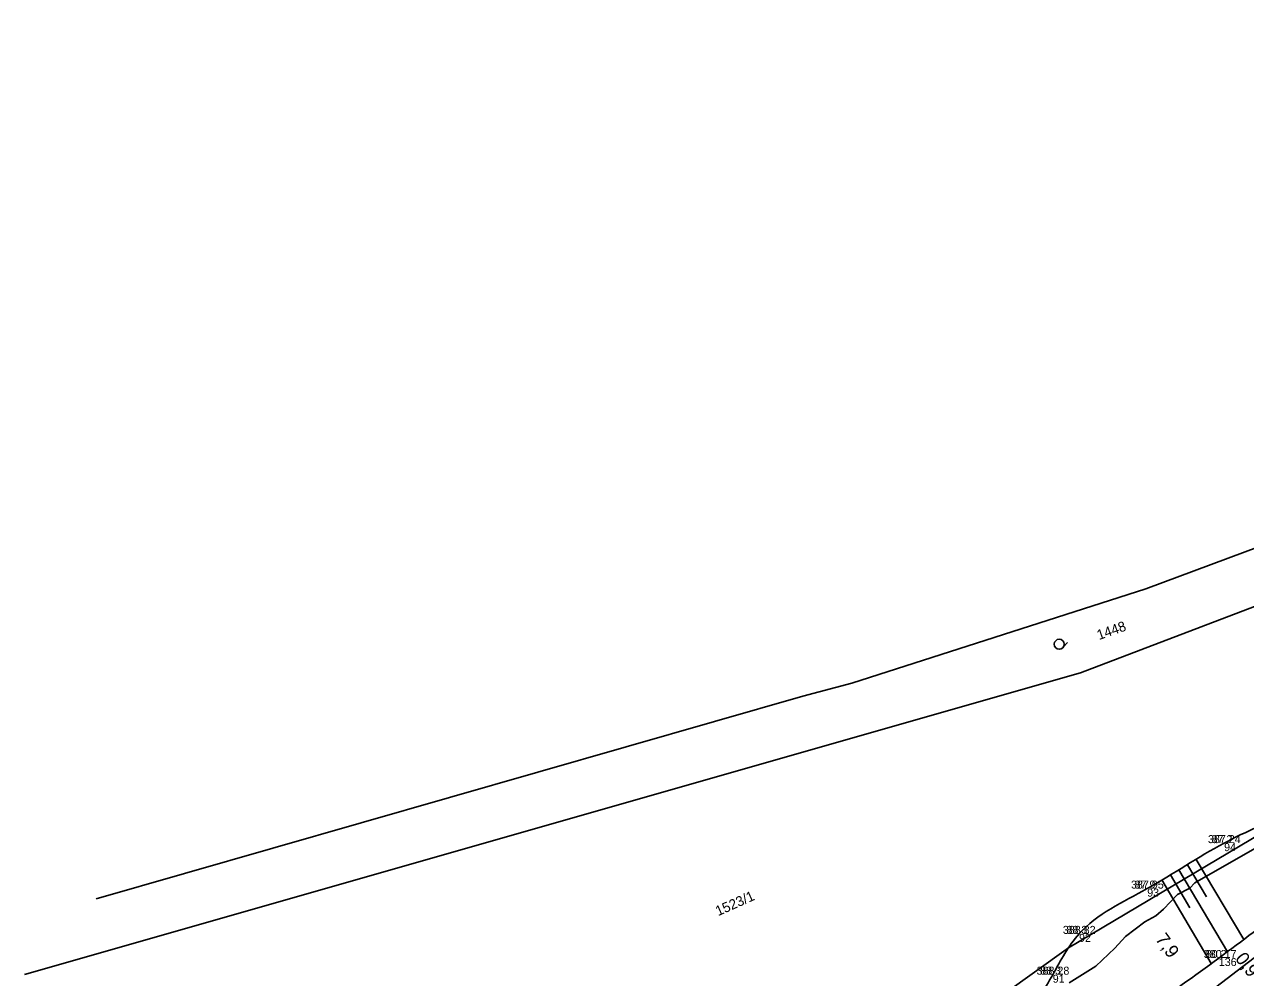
# Model space of a CAD drawing. Extents: x -514509 to -512782, y -1144610 to -1143439.
# Drawn here: x -514114.4 to -513931.4, y -1144074.2 to -1143931.2 of the extents above; entities that cross this region are included whole.
import ezdxf

# ---------------------------------------------------------------- set-up
doc = ezdxf.new("R2010")
doc.units = 0
for name, color, linetype in [('Vrstva 1', 7, 'Continuous'), ('Vrstva 10', 7, 'Continuous'), ('Vrstva 11', 7, 'Continuous'), ('Vrstva 57', 7, 'Continuous'), ('Vrstva 58', 7, 'Continuous'), ('Vrstva 59', 7, 'Continuous'), ('Vrstva 6', 7, 'Continuous'), ('Vrstva 60', 7, 'Continuous'), ('Vrstva 8', 7, 'Continuous'), ('Vrstva 9', 7, 'Continuous')]:
    doc.layers.add(name, color=color, linetype=linetype)

msp = doc.modelspace()

# ---------------------------------------------------------------- linework, layer by layer
at = {"layer": 'Vrstva 1'}
msp.add_lwpolyline([(-513957.833, -1144074.949), (-513953.802, -1144072.475), (-513950.946, -1144069.756), (-513949.368, -1144068.026), (-513946.443, -1144065.805), (-513944.831, -1144064.909), (-513943.654, -1144063.902), (-513941.588, -1144061.738), (-513939.694, -1144060.799), (-513938.986, -1144059.966), (-513927.884, -1144053.632)], dxfattribs=at)
at = {"layer": 'Vrstva 10'}
for points in [[(-514025.149, -1144123.322), (-513986.763, -1144090.342), (-513957.919, -1144069.739), (-513914.955, -1144044.203), (-513897.091, -1144037.29), (-513901.487, -1144029.673), (-513902.648, -1144013.079), (-513904.872, -1144006.744), (-513902.386, -1144000.442), (-513898.213, -1143983.882), (-513883.45, -1143978.334), (-513880.104, -1143957.938), (-513880.595, -1143949.403), (-513873.972, -1143977.51), (-513847.31, -1143967.987), (-513854.293, -1143956.979), (-513854.953, -1143942.972), (-513846.666, -1143942.117), (-513841, -1143972.71), (-513831.435, -1143973.145), (-513796.384, -1143955.482), (-513758.996, -1143931.25)], [(-514025.149, -1144123.322), (-513986.763, -1144090.342), (-513957.919, -1144069.739), (-513914.955, -1144044.203), (-513897.091, -1144037.29), (-513901.487, -1144029.673), (-513902.648, -1144013.079), (-513904.872, -1144006.744), (-513902.386, -1144000.442), (-513898.213, -1143983.882), (-513883.45, -1143978.334), (-513880.104, -1143957.938), (-513880.595, -1143949.403), (-513873.972, -1143977.51), (-513847.31, -1143967.987), (-513854.293, -1143956.979), (-513854.953, -1143942.972), (-513846.666, -1143942.117), (-513841, -1143972.71), (-513831.435, -1143973.145), (-513796.384, -1143955.482), (-513758.996, -1143931.25)], [(-513941.347, -1144058.021), (-513934.075, -1144070.299)], [(-513940.056, -1144057.257), (-513937.205, -1144062.075)], [(-513938.765, -1144056.494), (-513931.641, -1144068.483)], [(-513943.929, -1144059.549), (-513936.533, -1144072.071)], [(-513942.638, -1144058.785), (-513939.726, -1144063.707)]]:
    msp.add_lwpolyline(points, dxfattribs=at)
for points in [[(-513987.894, -1144097.706), (-513975.394, -1144088.827), (-513964.402, -1144079.923), (-513960.273, -1144073.753), (-513956.328, -1144067.626), (-513946.106, -1144060.837), (-513934.584, -1144054.019), (-513921.444, -1144047.826), (-513909.349, -1144041.002), (-513901.705, -1144037.408), (-513892.67, -1144033.496), (-513880.302, -1144025.952), (-513868.748, -1144017.329), (-513858.605, -1144009.459)], [(-513971.494, -1144098.562), (-513965.749, -1144093.714), (-513956.932, -1144086.82), (-513946.363, -1144079.189), (-513935.376, -1144071.251), (-513925.073, -1144063.521), (-513912.191, -1144053.612), (-513900.136, -1144044.409), (-513890.622, -1144036.82), (-513880.049, -1144028.465), (-513868.702, -1144019.546), (-513857.399, -1144010.617)], [(-513941.239, -1144099.362), (-513931.385, -1144095.176), (-513922.038, -1144089.739), (-513915.916, -1144084.197), (-513908.215, -1144075.576), (-513902.402, -1144067.477), (-513895.961, -1144060.703), (-513892.003, -1144057.757), (-513887.885, -1144057.224)]]:
    msp.add_spline(points, degree=3, dxfattribs=at)
at = {"layer": 'Vrstva 6'}
msp.add_lwpolyline([(-513963.606, -1144096.954), (-513952.842, -1144088.699), (-513935.816, -1144075.642), (-513917.086, -1144061.278), (-513898.711, -1144047.186), (-513883.686, -1144035.663), (-513866.545, -1144022.517), (-513855.845, -1144014.311), (-513845.001, -1144005.994), (-513838.649, -1144001.123), (-513837.119, -1143999.949)], dxfattribs=at)
at = {"layer": 'Vrstva 60'}
for p, q in [((-513934.58, -1144054.02), (-513934.58, -1144054.02)), ((-513946.11, -1144060.84), (-513946.11, -1144060.84)), ((-513956.33, -1144067.63), (-513956.33, -1144067.63)), ((-513935.38, -1144071.25), (-513935.38, -1144071.25)), ((-513960.27, -1144073.75), (-513960.27, -1144073.75))]:
    msp.add_line(p, q, dxfattribs=at)
at = {"layer": 'Vrstva 8'}
msp.add_lwpolyline([(-514103.651, -1144062.391), (-513997.726, -1144031.963), (-513990.393, -1144030.034), (-513946.311, -1144015.909), (-513916.911, -1144004.959), (-513913.581, -1144012.794), (-513928.998, -1144018.13), (-513956.103, -1144028.483), (-514114.431, -1144073.698)], dxfattribs=at)
at = {"layer": 'Vrstva 9'}
msp.add_line((-513958.742, -1144024.699), (-513958.075, -1144023.955), dxfattribs=at)
msp.add_circle((-513959.301, -1144024.199), 0.75, dxfattribs=at)

# ---------------------------------------------------------------- texts
at = {"layer": 'Vrstva 11'}
for s, rotation, p in [('7,9', 305.83979, (-513944.965, -1144068.43)), ('0,9', 307.52537, (-513933.024, -1144071.354))]:
    msp.add_text(s, height=2, rotation=rotation, dxfattribs=at).set_placement(p)
at = {"layer": 'Vrstva 57'}
for s, p in [('87 2 ', (-513936.463, -1144054.02)), ('87 9 ', (-513947.998, -1144060.84)), ('88 3 ', (-513958.213, -1144067.63)), ('80 2 ', (-513937.34, -1144071.25)), ('88 3 ', (-513962.153, -1144073.75))]:
    msp.add_text(s, height=1.2, dxfattribs=at).set_placement(p)
at = {"layer": 'Vrstva 58'}
for s, p in [('387 24', (-513937.001, -1144054.02)), ('387 95', (-513948.534, -1144060.84)), ('388 32', (-513958.751, -1144067.63)), ('380 17', (-513937.624, -1144071.25)), ('388 28', (-513962.691, -1144073.75))]:
    msp.add_text(s, height=1.2, dxfattribs=at).set_placement(p)
at = {"layer": 'Vrstva 59'}
for s, p in [('94', (-513934.58, -1144055.22)), ('93', (-513946.11, -1144062.04)), ('92', (-513956.33, -1144068.83)), ('136', (-513935.38, -1144072.45)), ('91', (-513960.27, -1144074.95))]:
    msp.add_text(s, height=1.2, dxfattribs=at).set_placement(p)
at = {"layer": 'Vrstva 9'}
for s, rotation, p in [('1448', 19.35429, (-513953.339, -1144023.575)), ('1523/1', 24.02458, (-514010.434, -1144064.984))]:
    msp.add_text(s, height=1.5, rotation=rotation, dxfattribs=at).set_placement(p)

doc.saveas('drawing.dxf')
